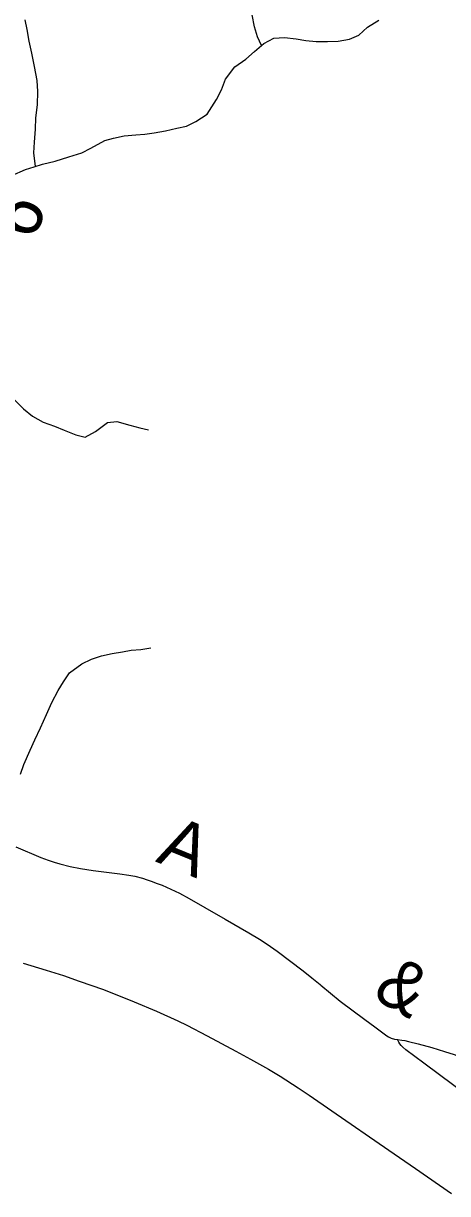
# Model space of a CAD drawing. Extents: x 1451455 to 1749751, y 218250 to 574981.
# Drawn here: x 1557194 to 1559681, y 289350 to 296211 of the extents above; entities that cross this region are included whole.
import ezdxf

# ---------------------------------------------------------------- set-up
doc = ezdxf.new("R2010")
doc.units = 0
for name, color, linetype in [('GM_X_County_Road', 7, 'Continuous'), ('GM_X_County_Road_Text', 7, 'Continuous'), ('GM_X_Minor_River', 7, 'Continuous'), ('GM_X_Township_Road_Text', 7, 'Continuous'), ('GM_X_US_Route', 7, 'Continuous')]:
    doc.layers.add(name, color=color, linetype=linetype)

msp = doc.modelspace()

# ---------------------------------------------------------------- linework, layer by layer
at = {"layer": 'GM_X_County_Road'}
for points in [[(1557148.6, 291382.9), (1557296.8, 291321), (1557339.8, 291305.4), (1557373.8, 291294), (1557408.2, 291283.9), (1557468.6, 291269.1), (1557529.4, 291256.6), (1557603.6, 291244.4), (1557760, 291225.8), (1557812.1, 291217.9), (1557847.8, 291211), (1557892.5, 291199.2), (1557919.3, 291190.8), (1557948.7, 291180.4), (1557973.3, 291171.1), (1558007.2, 291158.4), (1558058.5, 291136.1), (1558108.8, 291111.8), (1558166.8, 291080.8), (1558257.9, 291028.5), (1558377, 290959.2), (1558516.6, 290879.4), (1558578.5, 290842.1), (1558622.5, 290813.1), (1558681.5, 290771.2), (1558833.5, 290656.6), (1558885.3, 290616.2), (1558935, 290575.6)], [(1558935, 290575.6), (1558938.7, 290572.5), (1559052.4, 290479), (1559196.4, 290370.8), (1559254.3, 290327.7), (1559325.4, 290275.7), (1559335.3, 290269.6), (1559350.5, 290262), (1559369.1, 290256.4), (1559387.6, 290253)], [(1559387.6, 290253), (1559413.6, 290250.1), (1559430.2, 290247.3), (1559452.3, 290243.1), (1559509.7, 290229.3), (1559588.6, 290207.4), (1559663.6, 290184.1), (1559719.3, 290165.1), (1559835.5, 290121), (1559957.6, 290074), (1559981.8, 290064.6), (1560001.3, 290055.2), (1560017.2, 290044.5), (1560036.8, 290028.7), (1560075.4, 289993.4), (1560108.1, 289963.4)], [(1560030.4, 289751.2), (1560030.2, 289751.4), (1559977.3, 289789.9), (1559541.9, 290114.9), (1559436.5, 290192.8), (1559418.1, 290208.1), (1559408.5, 290218.5), (1559401.6, 290228.8), (1559394.7, 290239.2), (1559387.6, 290253)]]:
    msp.add_lwpolyline(points, dxfattribs=at)
at = {"layer": 'GM_X_Minor_River'}
for points in [[(1558589.5, 296081.1), (1558565.9, 296133.5), (1558548.9, 296191.8), (1558536.1, 296262.1)], [(1557125.4, 295319.5), (1557205.9, 295354.2), (1557256.1, 295369.5), (1557306.4, 295386.7), (1557380.6, 295403.5), (1557461, 295428.3), (1557537.3, 295453.1), (1557589.7, 295480.3), (1557670.4, 295525.1), (1557722.6, 295538.3), (1557784.8, 295551.3), (1557852.8, 295558.2), (1557906.8, 295561.4), (1557961, 295570.6), (1558027.1, 295581.5), (1558093.3, 295596.5), (1558149.5, 295609.6), (1558205.9, 295636.8), (1558270.5, 295679.8), (1558325.9, 295765), (1558354.9, 295822.6), (1558379.9, 295884.2), (1558433, 295957.5), (1558497.8, 296002.5), (1558548.4, 296045.7), (1558603.2, 296092.9), (1558661.6, 296124), (1558725.7, 296129), (1558793.5, 296119.9), (1558849.3, 296111.1), (1558911.2, 296106.1), (1558977.1, 296105.1), (1559039.1, 296108.1), (1559105.2, 296119), (1559161.6, 296142.2), (1559212.3, 296189.4), (1559279, 296230.4)], [(1557265.3, 295372.6), (1557255.5, 295451.5), (1557258.6, 295515.6), (1557263.8, 295591.5), (1557266.9, 295657.5), (1557276.2, 295733.5), (1557277.5, 295811.5), (1557274.6, 295875.6), (1557257.9, 295957.9), (1557243.3, 296036.2), (1557228.4, 296106.5), (1557215.6, 296174.8), (1557204.6, 296233)], [(1557143.5, 294002), (1557194.6, 293951.2), (1557247.8, 293908.3), (1557309.2, 293873.3), (1557376.8, 293850.2), (1557432.3, 293827.3), (1557501.8, 293798.2), (1557555.5, 293785.3), (1557616.1, 293818.4), (1557686.9, 293871.3), (1557740.9, 293876.5), (1557818.5, 293855.2), (1557876.2, 293840.3), (1557928, 293827.5)], [(1557177, 291809.2), (1557196, 291867), (1557233.3, 291950.5), (1557260.3, 292010.1), (1557293.5, 292081.7), (1557328.7, 292159.2), (1557359.9, 292228.8), (1557397, 292300.3), (1557429.8, 292351.8), (1557464.7, 292403.3), (1557535.5, 292456.3), (1557593.9, 292483.4), (1557652.2, 292502.5), (1557714.4, 292517.5), (1557774.5, 292526.6), (1557826.6, 292535.8), (1557882.6, 292540.9), (1557940.7, 292550)]]:
    msp.add_lwpolyline(points, dxfattribs=at)
at = {"layer": 'GM_X_US_Route'}
msp.add_lwpolyline([(1557191.5, 290701.4), (1557328, 290659.9), (1557429.4, 290628.9), (1557520.9, 290596.5), (1557663.4, 290546.1), (1557843.2, 290475.2), (1557973.4, 290420.4), (1558099.3, 290364.2), (1558152.5, 290338.3), (1558271.9, 290276.3), (1558439.6, 290186.4), (1558526.2, 290139.5), (1558631.8, 290079.2), (1558699.1, 290038.3), (1558804.3, 289971.1), (1558869.8, 289927.2), (1559001.8, 289835.4), (1559336.5, 289604.2), (1559493.8, 289497), (1559703.4, 289350.4)], dxfattribs=at)

# ---------------------------------------------------------------- texts
at = {"layer": 'GM_X_County_Road_Text'}
for s, rotation, p in [('A', 337.75619, (1557963.6, 291298.7)), ('&', 330.07057, (1559232.4, 290504))]:
    msp.add_text(s, height=300, rotation=rotation, dxfattribs=at).set_placement(p)
at = {"layer": 'GM_X_Township_Road_Text'}
msp.add_text('6', height=300, rotation=67.28647, dxfattribs=at).set_placement((1557250.2, 294929.7))

doc.saveas('drawing.dxf')
